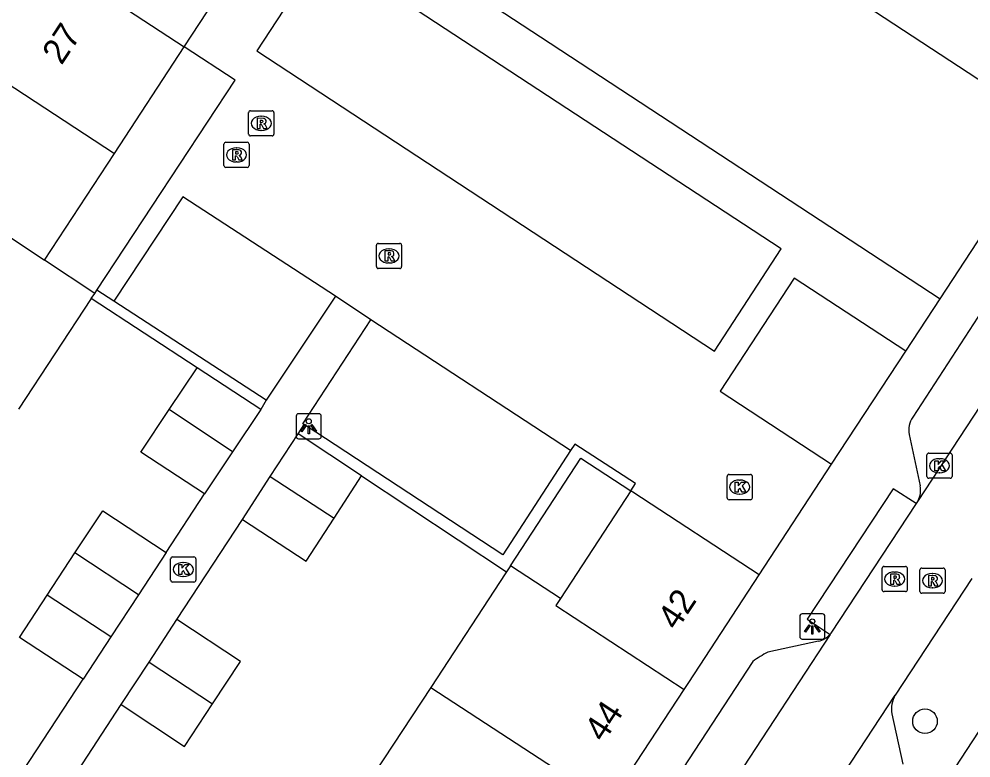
# Model space of a CAD drawing. Extents: x 159280 to 160375, y 384531 to 385872.
# Drawn here: x 159753.2 to 159791.01, y 384979.23 to 385008.58 of the extents above; entities that cross this region are included whole.
import ezdxf

# ---------------------------------------------------------------- set-up
doc = ezdxf.new("R2010")
doc.units = 0
for name, color, linetype in [('IMGEO_Boom', 7, 'Continuous'), ('IMGEO_Groenvoorziening', 7, 'Continuous'), ('IMGEO_Kolk', 7, 'Continuous'), ('IMGEO_Lichtpunt', 7, 'Continuous'), ('IMGEO_Pand', 7, 'Continuous'), ('IMGEO_Pand_nummerreeks', 7, 'Continuous'), ('IMGEO_Parkeervlak_open', 7, 'Continuous'), ('IMGEO_Rijbaan_lokaal_open', 7, 'Continuous'), ('IMGEO_Rioolput', 7, 'Continuous'), ('IMGEO_Voetpad_open', 7, 'Continuous')]:
    doc.layers.add(name, color=color, linetype=linetype)

msp = doc.modelspace()

# ---------------------------------------------------------------- linework, layer by layer
at = {"layer": 'IMGEO_Boom'}
msp.add_circle((159789.184, 384980.689), 0.489, dxfattribs=at)
at = {"layer": 'IMGEO_Groenvoorziening'}
for points in [[(159756.212, 384997.686), (159756.293, 384997.809)], [(159760.273, 384994.728), (159756.075, 384997.477)], [(159772.719, 384986.863), (159775.52, 384991.137), (159777.499, 384989.843)], [(159766.805, 384990.435), (159772.565, 384986.629)]]:
    msp.add_lwpolyline(points, dxfattribs=at)
at = {"layer": 'IMGEO_Kolk'}
for p, q in [((159789.258, 384990.414), (159789.258, 384991.266)), ((159789.333, 384991.34), (159790.185, 384991.34)), ((159790.259, 384991.266), (159790.259, 384990.414)), ((159789.746, 384991.12), (159789.771, 384991.12)), ((159781.401, 384990.491), (159782.253, 384990.491)), ((159789.769, 384990.56), (159789.744, 384990.56)), ((159781.326, 384989.565), (159781.326, 384990.417)), ((159781.814, 384990.271), (159781.839, 384990.271)), ((159782.327, 384990.417), (159782.327, 384989.565)), ((159790.185, 384990.34), (159789.333, 384990.34)), ((159781.837, 384989.711), (159781.812, 384989.711)), ((159782.253, 384989.491), (159781.401, 384989.491)), ((159759.226, 384986.292), (159759.226, 384987.144)), ((159759.301, 384987.218), (159760.153, 384987.218)), ((159760.227, 384987.144), (159760.227, 384986.292)), ((159759.714, 384986.998), (159759.739, 384986.998)), ((159759.737, 384986.438), (159759.712, 384986.438)), ((159760.153, 384986.218), (159759.301, 384986.218))]:
    msp.add_line(p, q, dxfattribs=at)
for points in [[(159789.258, 384990.414), (159789.258, 384991.266)], [(159789.333, 384991.34), (159790.185, 384991.34)], [(159790.259, 384991.266), (159790.259, 384990.414)], [(159789.579, 384991.04), (159789.702, 384991.04), (159789.702, 384990.889), (159789.832, 384991.04), (159789.996, 384991.04), (159789.85, 384990.889), (159790.003, 384990.64), (159789.851, 384990.64), (159789.766, 384990.804), (159789.702, 384990.737), (159789.702, 384990.64), (159789.579, 384990.64), (159789.579, 384991.04)], [(159781.401, 384990.491), (159782.253, 384990.491)], [(159781.326, 384989.565), (159781.326, 384990.417)], [(159781.647, 384990.191), (159781.77, 384990.191), (159781.77, 384990.04), (159781.9, 384990.191), (159782.064, 384990.191), (159781.918, 384990.04), (159782.071, 384989.791), (159781.919, 384989.791), (159781.834, 384989.955), (159781.77, 384989.888), (159781.77, 384989.791), (159781.647, 384989.791), (159781.647, 384990.191)], [(159782.327, 384990.417), (159782.327, 384989.565)], [(159790.185, 384990.34), (159789.333, 384990.34)], [(159782.253, 384989.491), (159781.401, 384989.491)], [(159759.226, 384986.292), (159759.226, 384987.144)], [(159759.301, 384987.218), (159760.153, 384987.218)], [(159760.227, 384987.144), (159760.227, 384986.292)], [(159759.547, 384986.918), (159759.67, 384986.918), (159759.67, 384986.767), (159759.8, 384986.918), (159759.964, 384986.918), (159759.818, 384986.767), (159759.971, 384986.518), (159759.819, 384986.518), (159759.734, 384986.682), (159759.67, 384986.615), (159759.67, 384986.518), (159759.547, 384986.518), (159759.547, 384986.918)], [(159760.153, 384986.218), (159759.301, 384986.218)]]:
    msp.add_lwpolyline(points, dxfattribs=at)
for centre, start, end in [((159789.335, 384991.264), 91.552, 178.448), ((159789.335, 384991.264), 91.552, 178.448), ((159790.183, 384991.264), 1.552, 88.448), ((159790.183, 384991.264), 1.552, 88.448), ((159781.403, 384990.415), 91.552, 178.448), ((159781.403, 384990.415), 91.552, 178.448), ((159782.251, 384990.415), 1.552, 88.448), ((159782.251, 384990.415), 1.552, 88.448), ((159789.335, 384990.416), 181.552, 268.448), ((159789.335, 384990.416), 181.552, 268.448), ((159790.183, 384990.416), 271.552, 358.448), ((159790.183, 384990.416), 271.552, 358.448), ((159781.403, 384989.567), 181.552, 268.448), ((159781.403, 384989.567), 181.552, 268.448), ((159782.251, 384989.567), 271.552, 358.448), ((159782.251, 384989.567), 271.552, 358.448), ((159759.303, 384987.142), 91.552, 178.448), ((159759.303, 384987.142), 91.552, 178.448), ((159760.151, 384987.142), 1.552, 88.448), ((159760.151, 384987.142), 1.552, 88.448), ((159759.303, 384986.294), 181.552, 268.448), ((159759.303, 384986.294), 181.552, 268.448), ((159760.151, 384986.294), 271.552, 358.448), ((159760.151, 384986.294), 271.552, 358.448)]:
    msp.add_arc(centre, 0.0765, start, end, dxfattribs=at)
for centre, major_axis, ratio, start_param, end_param in [((159789.745, 384990.84), (-0.387, 0.002), 0.722429, 4.712389, 7.853982), ((159789.77, 384990.84), (-0.39, 0.002), 0.717154, 1.570796, 4.712389), ((159781.813, 384989.991), (-0.387, 0.002), 0.722429, 4.712389, 7.853982), ((159781.838, 384989.991), (-0.39, 0.002), 0.717154, 1.570796, 4.712389), ((159759.713, 384986.718), (-0.387, 0.002), 0.722429, 4.712389, 7.853982), ((159759.738, 384986.718), (-0.39, 0.002), 0.717154, 1.570796, 4.712389)]:
    msp.add_ellipse(centre, major_axis=major_axis, ratio=ratio, start_param=start_param, end_param=end_param, dxfattribs=at)
at = {"layer": 'IMGEO_Lichtpunt'}
for p, q in [((159764.212, 384992.809), (159764.212, 384992.002)), ((159764.212, 384992.809), (159764.212, 384992.002)), ((159765.114, 384992.904), (159764.306, 384992.904)), ((159765.114, 384992.904), (159764.306, 384992.904)), ((159765.208, 384992.002), (159765.208, 384992.809)), ((159765.208, 384992.002), (159765.208, 384992.809)), ((159764.306, 384991.908), (159765.114, 384991.908)), ((159764.306, 384991.908), (159765.114, 384991.908)), ((159784.211, 384984.857), (159784.211, 384984.05)), ((159784.211, 384984.857), (159784.211, 384984.05)), ((159785.113, 384984.952), (159784.305, 384984.952)), ((159785.113, 384984.952), (159784.305, 384984.952)), ((159785.207, 384984.05), (159785.207, 384984.857)), ((159785.207, 384984.05), (159785.207, 384984.857)), ((159784.305, 384983.956), (159785.113, 384983.956)), ((159784.305, 384983.956), (159785.113, 384983.956))]:
    msp.add_line(p, q, dxfattribs=at)
for points in [[(159764.586, 384992.473), (159764.625, 384992.445), (159764.437, 384992.183), (159764.399, 384992.21), (159764.586, 384992.473)], [(159764.688, 384992.425), (159764.735, 384992.425), (159764.735, 384992.103), (159764.688, 384992.103), (159764.688, 384992.425)], [(159764.798, 384992.445), (159764.836, 384992.472), (159765.023, 384992.21), (159764.984, 384992.182), (159764.798, 384992.445)], [(159784.585, 384984.521), (159784.624, 384984.493), (159784.436, 384984.231), (159784.398, 384984.258), (159784.585, 384984.521)], [(159784.687, 384984.473), (159784.734, 384984.473), (159784.734, 384984.151), (159784.687, 384984.151), (159784.687, 384984.473)], [(159784.797, 384984.493), (159784.835, 384984.52), (159785.022, 384984.258), (159784.983, 384984.23), (159784.797, 384984.493)]]:
    msp.add_lwpolyline(points, dxfattribs=at)
for centre in [(159764.711, 384992.607), (159784.71, 384984.655)]:
    msp.add_circle(centre, 0.0994, dxfattribs=at)
for centre, start, end in [((159764.306, 384992.809), 90, 180), ((159764.306, 384992.809), 90, 180), ((159765.114, 384992.809), 0, 90), ((159765.114, 384992.809), 0, 90), ((159764.306, 384992.002), 180, 270), ((159764.306, 384992.002), 180, 270), ((159765.114, 384992.002), 270, 0), ((159765.114, 384992.002), 270, 360), ((159784.305, 384984.857), 90, 180), ((159784.305, 384984.857), 90, 180), ((159785.113, 384984.857), 0, 90), ((159785.113, 384984.857), 0, 90), ((159784.305, 384984.05), 180, 270), ((159784.305, 384984.05), 180, 270), ((159785.113, 384984.05), 270, 0), ((159785.113, 384984.05), 270, 360)]:
    msp.add_arc(centre, 0.0946, start, end, dxfattribs=at)
at = {"layer": 'IMGEO_Pand'}
for points in [[(159794.238, 385004.267), (159762.408, 385025.116)], [(159759.763, 385007.48), (159762.804, 385012.123), (159761.542, 385012.939), (159762.928, 385015.083), (159773.916, 385007.876), (159789.786, 384997.476)], [(159754.613, 385010.853), (159759.763, 385007.48)], [(159756.99, 385003.245), (159759.763, 385007.48)], [(159751.839, 385006.619), (159756.99, 385003.245)], [(159789.786, 384997.476), (159794.238, 385004.267)], [(159754.216, 384999.011), (159756.99, 385003.245)], [(159749.086, 385002.416), (159754.216, 384999.011)], [(159756.212, 384997.686), (159754.216, 384999.011)], [(159788.418, 384995.39), (159783.994, 384998.289), (159781.05, 384993.797), (159785.473, 384990.897)], [(159756.075, 384997.477), (159756.212, 384997.686)], [(159756.075, 384997.477), (159753.186, 384993.089)], [(159785.473, 384990.897), (159788.418, 384995.39)], [(159759.169, 384993.069), (159760.273, 384994.728)], [(159762.801, 384993.073), (159760.273, 384994.728)], [(159760.569, 384989.718), (159758.041, 384991.373), (159759.169, 384993.069)], [(159761.685, 384991.396), (159759.169, 384993.069)], [(159762.801, 384993.073), (159761.685, 384991.396)], [(159763.183, 384990.406), (159764.284, 384992.101)], [(159766.805, 384990.435), (159764.284, 384992.101)], [(159761.685, 384991.396), (159760.569, 384989.718)], [(159765.717, 384988.76), (159766.805, 384990.435)], [(159762.082, 384988.71), (159763.183, 384990.406)], [(159763.183, 384990.406), (159765.717, 384988.76)], [(159777.499, 384989.843), (159774.702, 384985.566)], [(159782.596, 384986.51), (159777.579, 384989.79), (159777.499, 384989.843)], [(159755.426, 384987.373), (159756.528, 384989.052), (159759.053, 384987.395)], [(159762.082, 384988.71), (159764.603, 384987.044), (159765.717, 384988.76)], [(159759.053, 384987.395), (159757.951, 384985.716)], [(159754.325, 384985.694), (159755.426, 384987.373)], [(159757.951, 384985.716), (159755.426, 384987.373)], [(159772.719, 384986.863), (159772.565, 384986.629)], [(159774.702, 384985.566), (159772.719, 384986.863)], [(159772.565, 384986.629), (159772.537, 384986.587), (159769.554, 384982.036)], [(159779.618, 384981.956), (159779.799, 384982.232), (159782.596, 384986.51)], [(159755.748, 384982.358), (159753.223, 384984.015), (159754.325, 384985.694)], [(159756.85, 384984.037), (159754.325, 384985.694)], [(159757.951, 384985.716), (159756.85, 384984.037)], [(159774.702, 384985.566), (159774.521, 384985.289), (159779.618, 384981.956)], [(159758.367, 384983.039), (159759.476, 384984.726)], [(159760.89, 384981.38), (159761.999, 384983.067), (159759.476, 384984.726)], [(159756.85, 384984.037), (159755.748, 384982.358)], [(159757.257, 384981.351), (159758.367, 384983.039)], [(159758.367, 384983.039), (159760.89, 384981.38)], [(159769.554, 384982.036), (159766.571, 384977.485)], [(159769.554, 384982.036), (159776.64, 384977.402)], [(159776.64, 384977.402), (159779.618, 384981.956)], [(159757.257, 384981.351), (159759.78, 384979.692), (159760.89, 384981.38)], [(159789.206, 384977.032), (159792.266, 384981.707)]]:
    msp.add_lwpolyline(points, dxfattribs=at)
at = {"layer": 'IMGEO_Parkeervlak_open'}
for points in [[(159763.016, 384993.438), (159756.963, 384997.373)], [(159775.109, 384991.44), (159772.413, 384987.295), (159764.525, 384992.472)]]:
    msp.add_lwpolyline(points, dxfattribs=at)
at = {"layer": 'IMGEO_Rijbaan_lokaal_open'}
for points in [[(159780.827, 384995.396), (159783.478, 384999.457), (159765.302, 385011.373), (159762.644, 385007.316), (159780.827, 384995.396)], [(159756.293, 384997.809), (159761.784, 385006.15), (159759.763, 385007.48)], [(159797.9, 385003.158), (159788.908, 384989.457)], [(159765.771, 384997.575), (159759.716, 385001.52), (159756.963, 384997.373)], [(159756.963, 384997.373), (159756.293, 384997.809)], [(159767.174, 384996.634), (159765.771, 384997.575)], [(159788.418, 384995.39), (159789.786, 384997.476)], [(159775.109, 384991.44), (159767.174, 384996.634)], [(159777.499, 384989.843), (159777.685, 384990.128), (159775.279, 384991.701), (159775.109, 384991.44)], [(159782.596, 384986.51), (159785.473, 384990.897)], [(159788.834, 384989.343), (159785.447, 384984.19), (159785.415, 384984.141)], [(159788.908, 384989.457), (159788.834, 384989.343)], [(159791.048, 384986.363), (159788.002, 384981.726)], [(159785.415, 384984.141), (159778.035, 384972.859), (159772.788, 384964.838)], [(159775.573, 384962.788), (159788.002, 384981.726)]]:
    msp.add_lwpolyline(points, dxfattribs=at)
at = {"layer": 'IMGEO_Rioolput'}
for p, q in [((159762.324, 385004.015), (159762.324, 385004.867)), ((159762.399, 385004.941), (159763.251, 385004.941)), ((159763.325, 385004.867), (159763.325, 385004.015)), ((159762.812, 385004.721), (159762.837, 385004.721)), ((159762.835, 385004.161), (159762.81, 385004.161)), ((159761.417, 385003.688), (159762.269, 385003.688)), ((159763.251, 385003.941), (159762.399, 385003.941)), ((159761.342, 385002.762), (159761.342, 385003.614)), ((159761.83, 385003.468), (159761.855, 385003.468)), ((159762.343, 385003.614), (159762.343, 385002.762)), ((159761.853, 385002.908), (159761.828, 385002.908)), ((159762.269, 385002.688), (159761.417, 385002.688)), ((159767.398, 384998.748), (159767.398, 384999.6)), ((159767.473, 384999.674), (159768.325, 384999.674)), ((159768.399, 384999.6), (159768.399, 384998.748)), ((159767.886, 384999.454), (159767.911, 384999.454)), ((159767.909, 384998.894), (159767.884, 384998.894)), ((159768.325, 384998.674), (159767.473, 384998.674)), ((159787.482, 384985.912), (159787.482, 384986.764)), ((159787.557, 384986.838), (159788.409, 384986.838)), ((159788.483, 384986.764), (159788.483, 384985.912)), ((159788.982, 384985.848), (159788.982, 384986.7)), ((159789.057, 384986.774), (159789.909, 384986.774)), ((159789.983, 384986.7), (159789.983, 384985.848)), ((159787.97, 384986.618), (159787.995, 384986.618)), ((159789.47, 384986.554), (159789.495, 384986.554)), ((159787.993, 384986.058), (159787.968, 384986.058)), ((159789.493, 384985.994), (159789.468, 384985.994)), ((159788.409, 384985.838), (159787.557, 384985.838)), ((159789.909, 384985.774), (159789.057, 384985.774))]:
    msp.add_line(p, q, dxfattribs=at)
for points in [[(159762.324, 385004.015), (159762.324, 385004.867)], [(159762.399, 385004.941), (159763.251, 385004.941)], [(159763.325, 385004.867), (159763.325, 385004.015)], [(159762.913, 385004.639), (159762.661, 385004.641), (159762.661, 385004.241)], [(159762.839, 385004.56), (159762.785, 385004.56), (159762.785, 385004.479)], [(159762.785, 385004.479), (159762.837, 385004.479)], [(159762.661, 385004.241), (159762.785, 385004.241), (159762.785, 385004.403), (159762.796, 385004.403)], [(159762.843, 385004.374), (159762.914, 385004.241), (159763.054, 385004.241), (159762.989, 385004.367)], [(159761.417, 385003.688), (159762.269, 385003.688)], [(159763.251, 385003.941), (159762.399, 385003.941)], [(159761.342, 385002.762), (159761.342, 385003.614)], [(159761.931, 385003.386), (159761.679, 385003.388), (159761.679, 385002.988)], [(159761.857, 385003.307), (159761.803, 385003.307), (159761.803, 385003.226)], [(159762.343, 385003.614), (159762.343, 385002.762)], [(159761.679, 385002.988), (159761.803, 385002.988), (159761.803, 385003.15), (159761.814, 385003.15)], [(159761.803, 385003.226), (159761.855, 385003.226)], [(159761.861, 385003.121), (159761.932, 385002.988), (159762.072, 385002.988), (159762.007, 385003.114)], [(159762.269, 385002.688), (159761.417, 385002.688)], [(159767.398, 384998.748), (159767.398, 384999.6)], [(159767.473, 384999.674), (159768.325, 384999.674)], [(159768.399, 384999.6), (159768.399, 384998.748)], [(159767.987, 384999.372), (159767.735, 384999.374), (159767.735, 384998.974)], [(159767.735, 384998.974), (159767.859, 384998.974), (159767.859, 384999.136), (159767.87, 384999.136)], [(159767.913, 384999.293), (159767.859, 384999.293), (159767.859, 384999.212)], [(159767.859, 384999.212), (159767.911, 384999.212)], [(159767.917, 384999.107), (159767.988, 384998.974), (159768.128, 384998.974), (159768.063, 384999.1)], [(159768.325, 384998.674), (159767.473, 384998.674)], [(159787.482, 384985.912), (159787.482, 384986.764)], [(159787.557, 384986.838), (159788.409, 384986.838)], [(159788.483, 384986.764), (159788.483, 384985.912)], [(159788.982, 384985.848), (159788.982, 384986.7)], [(159789.057, 384986.774), (159789.909, 384986.774)], [(159789.983, 384986.7), (159789.983, 384985.848)], [(159788.071, 384986.536), (159787.819, 384986.538), (159787.819, 384986.138)], [(159787.819, 384986.138), (159787.943, 384986.138), (159787.943, 384986.3), (159787.954, 384986.3)], [(159787.997, 384986.457), (159787.943, 384986.457), (159787.943, 384986.376)], [(159787.943, 384986.376), (159787.995, 384986.376)], [(159788.001, 384986.271), (159788.072, 384986.138), (159788.212, 384986.138), (159788.147, 384986.264)], [(159789.571, 384986.472), (159789.319, 384986.474), (159789.319, 384986.074)], [(159789.497, 384986.393), (159789.443, 384986.393), (159789.443, 384986.312)], [(159789.443, 384986.312), (159789.495, 384986.312)], [(159789.319, 384986.074), (159789.443, 384986.074), (159789.443, 384986.236), (159789.454, 384986.236)], [(159789.501, 384986.207), (159789.572, 384986.074), (159789.712, 384986.074), (159789.647, 384986.2)], [(159788.409, 384985.838), (159787.557, 384985.838)], [(159789.909, 384985.774), (159789.057, 384985.774)]]:
    msp.add_lwpolyline(points, dxfattribs=at)
for centre, radius, start, end in [((159762.401, 385004.865), 0.0765, 91.552, 178.448), ((159762.401, 385004.865), 0.0765, 91.552, 178.448), ((159763.249, 385004.865), 0.0765, 1.552, 88.448), ((159763.249, 385004.865), 0.0765, 1.552, 88.448), ((159762.821, 385004.668), 0.19, 274.7715, 282.9687), ((159762.845, 385004.464), 0.0964, 77.0061, 93.1865), ((159762.859, 385004.521), 0.0378, 276.6634, 79.6772), ((159762.912, 385004.529), 0.109, 350.3612, 89.416), ((159762.91, 385004.529), 0.112, 277.5842, 350.9817), ((159762.894, 385004.314), 0.108, 29.5134, 73.7905), ((159762.795, 385004.35), 0.0533, 26.0293, 88.6989), ((159761.419, 385003.612), 0.0765, 91.552, 178.448), ((159761.419, 385003.612), 0.0765, 91.552, 178.448), ((159762.267, 385003.612), 0.0765, 1.552, 88.448), ((159762.267, 385003.612), 0.0765, 1.552, 88.448), ((159762.401, 385004.017), 0.0765, 181.552, 268.448), ((159762.401, 385004.017), 0.0765, 181.552, 268.448), ((159763.249, 385004.017), 0.0765, 271.552, 358.448), ((159763.249, 385004.017), 0.0765, 271.552, 358.448), ((159761.863, 385003.211), 0.0964, 77.0061, 93.1865), ((159761.877, 385003.268), 0.0378, 276.6634, 79.6772), ((159761.93, 385003.276), 0.109, 350.3612, 89.416), ((159761.813, 385003.097), 0.0533, 26.0293, 88.6989), ((159761.839, 385003.415), 0.19, 274.7715, 282.9687), ((159761.928, 385003.276), 0.112, 277.5842, 350.9817), ((159761.912, 385003.061), 0.108, 29.5134, 73.7905), ((159761.419, 385002.764), 0.0765, 181.552, 268.448), ((159761.419, 385002.764), 0.0765, 181.552, 268.448), ((159762.267, 385002.764), 0.0765, 271.552, 358.448), ((159762.267, 385002.764), 0.0765, 271.552, 358.448), ((159767.475, 384999.598), 0.0765, 91.552, 178.448), ((159767.475, 384999.598), 0.0765, 91.552, 178.448), ((159768.323, 384999.598), 0.0765, 1.552, 88.448), ((159768.323, 384999.598), 0.0765, 1.552, 88.448), ((159767.869, 384999.083), 0.0533, 26.0293, 88.6989), ((159767.895, 384999.401), 0.19, 274.7715, 282.9687), ((159767.919, 384999.197), 0.0964, 77.0061, 93.1865), ((159767.933, 384999.254), 0.0378, 276.6634, 79.6772), ((159767.986, 384999.262), 0.109, 350.3612, 89.416), ((159767.984, 384999.262), 0.112, 277.5842, 350.9817), ((159767.968, 384999.047), 0.108, 29.5134, 73.7905), ((159767.475, 384998.75), 0.0765, 181.552, 268.448), ((159767.475, 384998.75), 0.0765, 181.552, 268.448), ((159768.323, 384998.75), 0.0765, 271.552, 358.448), ((159768.323, 384998.75), 0.0765, 271.552, 358.448), ((159787.559, 384986.762), 0.0765, 91.552, 178.448), ((159787.559, 384986.762), 0.0765, 91.552, 178.448), ((159788.407, 384986.762), 0.0765, 1.552, 88.448), ((159788.407, 384986.762), 0.0765, 1.552, 88.448), ((159789.059, 384986.698), 0.0765, 91.552, 178.448), ((159789.059, 384986.698), 0.0765, 91.552, 178.448), ((159789.907, 384986.698), 0.0765, 1.552, 88.448), ((159789.907, 384986.698), 0.0765, 1.552, 88.448), ((159787.953, 384986.247), 0.0533, 26.0293, 88.6989), ((159787.979, 384986.565), 0.19, 274.7715, 282.9687), ((159788.003, 384986.361), 0.0964, 77.0061, 93.1865), ((159788.017, 384986.418), 0.0378, 276.6634, 79.6772), ((159788.07, 384986.426), 0.109, 350.3612, 89.416), ((159788.068, 384986.426), 0.112, 277.5842, 350.9817), ((159788.052, 384986.211), 0.108, 29.5134, 73.7905), ((159789.479, 384986.501), 0.19, 274.7715, 282.9687), ((159789.503, 384986.297), 0.0964, 77.0061, 93.1865), ((159789.517, 384986.354), 0.0378, 276.6634, 79.6772), ((159789.57, 384986.362), 0.109, 350.3612, 89.416), ((159789.568, 384986.362), 0.112, 277.5842, 350.9817), ((159787.559, 384985.914), 0.0765, 181.552, 268.448), ((159787.559, 384985.914), 0.0765, 181.552, 268.448), ((159788.407, 384985.914), 0.0765, 271.552, 358.448), ((159788.407, 384985.914), 0.0765, 271.552, 358.448), ((159789.453, 384986.183), 0.0533, 26.0293, 88.6989), ((159789.552, 384986.147), 0.108, 29.5134, 73.7905), ((159789.059, 384985.85), 0.0765, 181.552, 268.448), ((159789.059, 384985.85), 0.0765, 181.552, 268.448), ((159789.907, 384985.85), 0.0765, 271.552, 358.448), ((159789.907, 384985.85), 0.0765, 271.552, 358.448)]:
    msp.add_arc(centre, radius, start, end, dxfattribs=at)
for centre, major_axis, ratio, start_param, end_param in [((159762.811, 385004.441), (-0.387, 0.002), 0.722429, 4.712389, 7.853982), ((159762.836, 385004.441), (-0.39, 0.002), 0.717154, 1.570796, 4.712389), ((159761.829, 385003.188), (-0.387, 0.002), 0.722429, 4.712389, 7.853982), ((159761.854, 385003.188), (-0.39, 0.002), 0.717154, 1.570796, 4.712389), ((159767.885, 384999.174), (-0.387, 0.002), 0.722429, 4.712389, 7.853982), ((159767.91, 384999.174), (-0.39, 0.002), 0.717154, 1.570796, 4.712389), ((159787.969, 384986.338), (-0.387, 0.002), 0.722429, 4.712389, 7.853982), ((159787.994, 384986.338), (-0.39, 0.002), 0.717154, 1.570796, 4.712389), ((159789.469, 384986.274), (-0.387, 0.002), 0.722429, 4.712389, 7.853982), ((159789.494, 384986.274), (-0.39, 0.002), 0.717154, 1.570796, 4.712389)]:
    msp.add_ellipse(centre, major_axis=major_axis, ratio=ratio, start_param=start_param, end_param=end_param, dxfattribs=at)
at = {"layer": 'IMGEO_Voetpad_open'}
for points in [[(159794.726, 385002.037), (159788.695, 384992.765)], [(159765.771, 384997.575), (159763.016, 384993.438)], [(159764.525, 384992.472), (159764.471, 384992.508), (159767.174, 384996.634)], [(159763.016, 384993.438), (159762.801, 384993.073)], [(159764.284, 384992.101), (159764.525, 384992.472)], [(159788.552, 384992.082), (159788.993, 384990.036)], [(159759.053, 384987.395), (159760.569, 384989.718)], [(159788.834, 384989.343), (159787.916, 384989.924), (159784.503, 384984.748), (159785.415, 384984.141)], [(159759.476, 384984.726), (159762.082, 384988.71)], [(159784.954, 384983.866), (159782.943, 384983.434)], [(159782.342, 384983.067), (159772.652, 384968.251)], [(159752.579, 384977.52), (159755.748, 384982.358)], [(159754.786, 384977.556), (159757.257, 384981.351)], [(159787.864, 384980.986), (159788.301, 384978.978)]]:
    msp.add_lwpolyline(points, dxfattribs=at)
for centre, radius, start, end in [((159789.44, 384992.253), 0.904, 145.4652, 190.8843), ((159788.157, 384989.863), 0.853, 331.5986, 11.6981), ((159784.715, 384984.79), 0.954, 284.4781, 317.1566), ((159785.582, 384978.437), 5.651, 117.838, 124.9826), ((159789.02, 384981.153), 1.169, 150.6462, 188.2267)]:
    msp.add_arc(centre, radius, start, end, dxfattribs=at)

# ---------------------------------------------------------------- texts
at = {"layer": 'IMGEO_Pand_nummerreeks'}
for s, rotation, p in [('27', 56.5796, (159754.892, 385006.723)), ('42', 56.6197, (159779.327, 384984.258)), ('44', 56.6197, (159776.423, 384979.816))]:
    msp.add_text(s, height=1, rotation=rotation, dxfattribs=at).set_placement(p)

doc.saveas('drawing.dxf')
